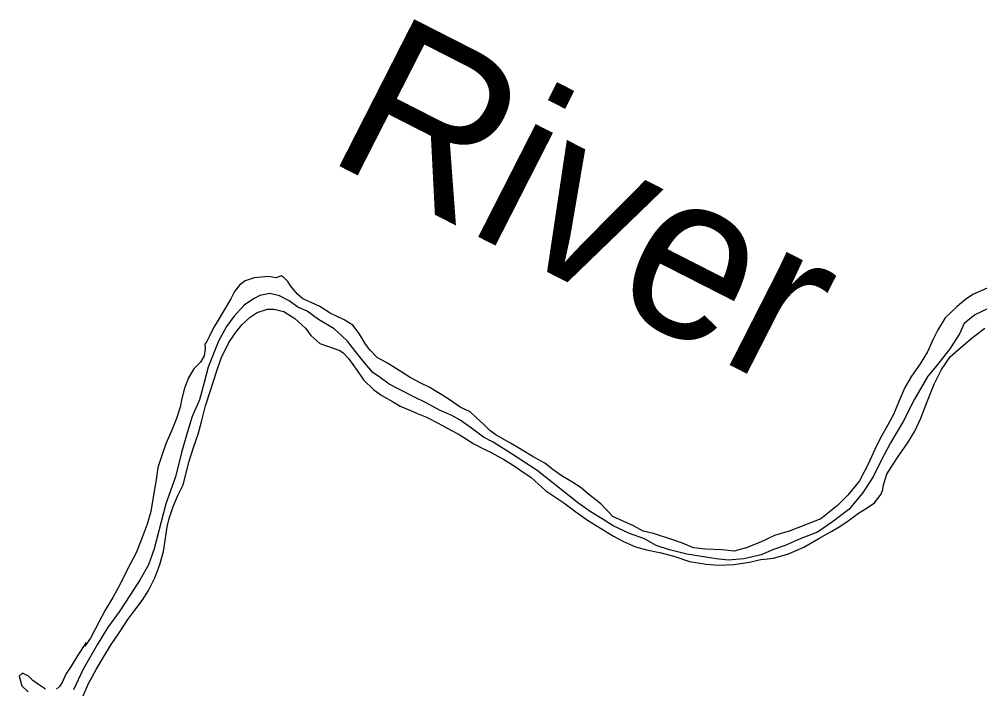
# Model space of a CAD drawing. Extents: x -939622 to -934222, y 1383701 to 1385301.
# Drawn here: x -936382.52 to -936373.29, y 1384651.59 to 1384658.03 of the extents above; entities that cross this region are included whole.
import ezdxf

# ---------------------------------------------------------------- set-up
doc = ezdxf.new("R2010")
doc.units = 0
for name, color, linetype in [('2', 7, 'Continuous'), ('9', 7, 'Continuous'), ('Level 2', 7, 'Continuous'), ('Level 9', 7, 'Continuous')]:
    doc.layers.add(name, color=color, linetype=linetype)

msp = doc.modelspace()

# ---------------------------------------------------------------- linework, layer by layer
at = {"layer": '2'}
for points in [[(-936379.2898, 1384654.8317), (-936379.3676, 1384654.9317), (-936379.4229, 1384654.9813), (-936379.4968, 1384655.0484), (-936379.6463, 1384655.1404), (-936379.7565, 1384655.2184), (-936379.8446, 1384655.258), (-936379.9273, 1384655.3188), (-936380.0216, 1384655.3673), (-936380.1152, 1384655.3887), (-936380.2107, 1384655.3709), (-936380.2698, 1384655.3391), (-936380.361, 1384655.2763), (-936380.46, 1384655.1681), (-936380.5324, 1384655.0727), (-936380.6064, 1384654.9322), (-936380.7074, 1384654.6795), (-936380.7453, 1384654.534), (-936380.7917, 1384654.3672), (-936380.8622, 1384654.2057), (-936380.9088, 1384654.0509), (-936380.9635, 1384653.8597), (-936381.02, 1384653.6264), (-936381.1148, 1384653.3679), (-936381.2257, 1384652.9344), (-936381.2815, 1384652.7824), (-936381.3615, 1384652.6417), (-936381.4592, 1384652.4854), (-936381.5628, 1384652.329), (-936381.6755, 1384652.1753), (-936381.773, 1384652.013), (-936381.9132, 1384651.7712), (-936382.0009, 1384651.5791)], [(-936373.141, 1384655.2763), (-936373.3364, 1384655.1834), (-936373.439, 1384655.0992), (-936373.4843, 1384655.0017), (-936373.5792, 1384654.8575), (-936373.7067, 1384654.6944), (-936373.7909, 1384654.5956), (-936373.9167, 1384654.3724), (-936374.0277, 1384654.1585), (-936374.148, 1384653.9535), (-936374.2363, 1384653.7854), (-936374.3131, 1384653.6328), (-936374.4165, 1384653.4703), (-936374.5501, 1384653.313), (-936374.7058, 1384653.1942), (-936374.8501, 1384653.0968), (-936375.0162, 1384653.0318), (-936375.1614, 1384652.9674), (-936375.2713, 1384652.9282), (-936375.3929, 1384652.8765), (-936375.5568, 1384652.8387), (-936375.7094, 1384652.8253), (-936375.8238, 1384652.8401), (-936376.1069, 1384652.8831), (-936376.2731, 1384652.9264), (-936376.4003, 1384652.9679), (-936376.513, 1384653.0309), (-936376.6555, 1384653.084), (-936376.8135, 1384653.1576), (-936376.9203, 1384653.2238), (-936377.0271, 1384653.2869), (-936377.1434, 1384653.3708), (-936377.5452, 1384653.6872), (-936377.7743, 1384653.8371), (-936377.9667, 1384653.961), (-936378.0611, 1384654.0094), (-936378.1744, 1384654.0934), (-936378.2845, 1384654.1715), (-936378.3638, 1384654.2174), (-936378.4822, 1384654.2681), (-936378.6102, 1384654.3397), (-936378.7317, 1384654.3963), (-936378.8626, 1384654.4648), (-936378.9661, 1384654.519), (-936379.0549, 1384654.5826), (-936379.1252, 1384654.6288), (-936379.2027, 1384654.7198), (-936379.2898, 1384654.8317)]]:
    msp.add_lwpolyline(points, dxfattribs=at)
at = {"layer": '9'}
for points in [[(-936378.9837, 1384654.7201), (-936379.0812, 1384654.7745), (-936379.1523, 1384654.8476), (-936379.1957, 1384654.9006), (-936379.2305, 1384654.9627), (-936379.265, 1384655.0189), (-936379.3178, 1384655.0836), (-936379.4002, 1384655.1354), (-936379.534, 1384655.2008), (-936379.6348, 1384655.2641), (-936379.7107, 1384655.298), (-936379.7958, 1384655.3377), (-936379.848, 1384655.3813), (-936379.8792, 1384655.4225), (-936379.9163, 1384655.4636), (-936379.9415, 1384655.505), (-936379.9754, 1384655.5401), (-936380.0059, 1384655.5573), (-936380.0534, 1384655.5409), (-936380.1257, 1384655.5508), (-936380.2664, 1384655.5408), (-936380.3526, 1384655.5112), (-936380.4054, 1384655.4676), (-936380.4547, 1384655.409), (-936380.4888, 1384655.3388), (-936380.6206, 1384655.1183), (-936380.6522, 1384655.0663), (-936380.6975, 1384654.9717), (-936380.7203, 1384654.9289), (-936380.7376, 1384654.9013), (-936380.7364, 1384654.8592), (-936380.7464, 1384654.7898), (-936380.7807, 1384654.7286), (-936380.845, 1384654.6666), (-936380.8965, 1384654.5778), (-936380.9358, 1384654.4804), (-936380.96, 1384654.3804), (-936380.9757, 1384654.2957), (-936381.0116, 1384654.1863), (-936381.0565, 1384654.0767), (-936381.1128, 1384653.9427), (-936381.1544, 1384653.8211), (-936381.1905, 1384653.7178), (-936381.2082, 1384653.5969), (-936381.2311, 1384653.4518), (-936381.2597, 1384653.2945), (-936381.2924, 1384653.1732), (-936381.3428, 1384653.0454), (-936381.3986, 1384652.8964), (-936381.4785, 1384652.7466), (-936381.5523, 1384652.5971), (-936381.6237, 1384652.4686), (-936381.6983, 1384652.3461), (-936381.758, 1384652.2301), (-936381.8378, 1384652.0773), (-936381.8926, 1384652.0005), (-936381.8786, 1384652.034), (-936381.9592, 1384651.9143), (-936382.0252, 1384651.8071), (-936382.0741, 1384651.7305), (-936382.108, 1384651.6573), (-936382.1368, 1384651.6113), (-936382.1661, 1384651.5864)], [(-936373.2205, 1384655.4395), (-936373.3509, 1384655.3816), (-936373.4245, 1384655.3344), (-936373.5065, 1384655.2628), (-936373.6235, 1384655.1541), (-936373.6952, 1384655.0347), (-936373.7378, 1384654.9492), (-936373.7914, 1384654.8273), (-936373.8632, 1384654.7139), (-936373.9469, 1384654.5942), (-936374.0099, 1384654.487), (-936374.0691, 1384654.3499), (-936374.1167, 1384654.2312), (-936374.1767, 1384654.1212), (-936374.2309, 1384654.0233), (-936374.2822, 1384653.9255), (-936374.3613, 1384653.7487), (-936374.4468, 1384653.5898), (-936374.557, 1384653.4512), (-936374.6562, 1384653.3521), (-936374.8176, 1384653.2241), (-936375.1113, 1384653.1073), (-936375.2631, 1384653.0638), (-936375.3963, 1384652.9998), (-936375.5357, 1384652.9446), (-936375.6518, 1384652.9112), (-936375.7692, 1384652.9259), (-936375.9253, 1384652.9304), (-936376.0427, 1384652.9451), (-936376.1489, 1384652.9902), (-936376.2488, 1384653.0234), (-936376.4274, 1384653.0815), (-936376.5241, 1384653.1058), (-936376.6185, 1384653.1572), (-936376.8159, 1384653.2448), (-936376.9333, 1384653.3678), (-936377.0499, 1384653.4608), (-936377.1206, 1384653.5219), (-936377.2122, 1384653.5795), (-936377.3129, 1384653.6398), (-936377.3925, 1384653.6977), (-936377.4721, 1384653.7586), (-936377.5757, 1384653.8158), (-936377.713, 1384653.8991), (-936377.8015, 1384653.9507), (-936377.8593, 1384653.9821), (-936377.9417, 1384654.0309), (-936377.9998, 1384654.0714), (-936378.0646, 1384654.1357), (-936378.1262, 1384654.1941), (-936378.1878, 1384654.2525), (-936378.2851, 1384654.2979), (-936378.3921, 1384654.37), (-936378.4623, 1384654.4161), (-936378.5813, 1384654.4879), (-936378.6634, 1384654.5277), (-936378.7669, 1384654.5819), (-936378.8463, 1384654.6338), (-936378.9837, 1384654.7201)], [(-936381.1706, 1384652.7856), (-936381.138, 1384652.9099), (-936381.12, 1384653.0157), (-936381.1026, 1384653.1456), (-936381.0809, 1384653.2275), (-936381.0479, 1384653.3337), (-936381.0028, 1384653.4403), (-936380.9489, 1384653.5502), (-936380.9217, 1384653.6503), (-936380.892, 1384653.7685), (-936380.8451, 1384653.9173), (-936380.8034, 1384654.0359), (-936380.7708, 1384654.1572), (-936380.733, 1384654.3087), (-936380.6805, 1384654.4667), (-936380.6309, 1384654.6276), (-936380.5808, 1384654.7674), (-936380.507, 1384654.917), (-936380.4379, 1384655.0213), (-936380.3799, 1384655.0922), (-936380.3038, 1384655.1606), (-936380.2361, 1384655.2076), (-936380.138, 1384655.2375), (-936380.075, 1384655.2394), (-936379.9814, 1384655.215), (-936379.8746, 1384655.1488), (-936379.77, 1384655.0556), (-936379.72, 1384654.9848), (-936379.6339, 1384654.909), (-936379.5612, 1384654.884), (-936379.4401, 1384654.8424), (-936379.4094, 1384654.8192), (-936379.3569, 1384654.7635), (-936379.2757, 1384654.6485), (-936379.2132, 1384654.56), (-936379.1146, 1384654.4636), (-936379.038, 1384654.4086), (-936378.9345, 1384654.3514), (-936378.8612, 1384654.3054), (-936378.7702, 1384654.2689), (-936378.7033, 1384654.2377), (-936378.6093, 1384654.2013), (-936378.4967, 1384654.1413), (-936378.3688, 1384654.0728), (-936378.2957, 1384654.0328), (-936378.1522, 1384653.9436), (-936378.0609, 1384653.8951), (-936377.9819, 1384653.8582), (-936377.866, 1384653.7924), (-936377.7654, 1384653.7321), (-936377.7012, 1384653.6888), (-936377.6033, 1384653.6194), (-936377.4618, 1384653.4941), (-936377.2875, 1384653.3757), (-936377.1742, 1384653.2917), (-936377.0609, 1384653.2107), (-936376.9358, 1384653.1331), (-936376.8107, 1384653.0584), (-936376.7163, 1384653.007), (-936376.5978, 1384652.9532), (-936376.4951, 1384652.9261), (-936376.3533, 1384652.8971), (-936376.2203, 1384652.8618), (-936376.081, 1384652.8146), (-936375.9214, 1384652.7891), (-936375.798, 1384652.7776), (-936375.6543, 1384652.7848), (-936375.5049, 1384652.8071), (-936375.4245, 1384652.8275), (-936375.3946, 1384652.8314), (-936375.3587, 1384652.8354), (-936375.272, 1384652.8469), (-936375.1292, 1384652.8871), (-936374.981, 1384652.9516), (-936374.8363, 1384653.034), (-936374.7123, 1384653.1037), (-936374.6356, 1384653.1511), (-936374.5561, 1384653.2045), (-936374.4561, 1384653.2766), (-936374.3736, 1384653.3301), (-936374.3029, 1384653.3773), (-936374.2363, 1384653.4605), (-936374.2225, 1384653.506), (-936374.2148, 1384653.5513), (-936374.1846, 1384653.6515), (-936374.1301, 1384653.7403), (-936374.0754, 1384653.8232), (-936373.9859, 1384653.9491), (-936373.9142, 1384654.0655), (-936373.8576, 1384654.1905), (-936373.7989, 1384654.3427), (-936373.7288, 1384654.5192), (-936373.6577, 1384654.6597), (-936373.5741, 1384654.7794), (-936373.4687, 1384654.8727), (-936373.3603, 1384654.9661), (-936373.2428, 1384655.0567)], [(-936381.9177, 1384651.5003), (-936381.8586, 1384651.6404), (-936381.7844, 1384651.7749), (-936381.7127, 1384651.8943), (-936381.6411, 1384652.0168), (-936381.5632, 1384652.1273), (-936381.4798, 1384652.2561), (-936381.4133, 1384652.3453), (-936381.3409, 1384652.4376), (-936381.2806, 1384652.5357), (-936381.221, 1384652.6577), (-936381.1706, 1384652.7856)], [(-936382.271, 1384651.5864), (-936382.3383, 1384651.6326), (-936382.3934, 1384651.6702), (-936382.4335, 1384651.7111), (-936382.4913, 1384651.7396), (-936382.5235, 1384651.7115), (-936382.4969, 1384651.619), (-936382.4383, 1384651.5605)]]:
    msp.add_lwpolyline(points, dxfattribs=at)
at = {"layer": 'Level 2'}
for points in [[(-936379.2898, 1384654.8317), (-936379.3676, 1384654.9317), (-936379.4229, 1384654.9813), (-936379.4968, 1384655.0484), (-936379.6463, 1384655.1404), (-936379.7565, 1384655.2184), (-936379.8446, 1384655.258), (-936379.9273, 1384655.3188), (-936380.0216, 1384655.3673), (-936380.1152, 1384655.3887), (-936380.2107, 1384655.3709), (-936380.2698, 1384655.3391), (-936380.361, 1384655.2763), (-936380.46, 1384655.1681), (-936380.5324, 1384655.0727), (-936380.6064, 1384654.9322), (-936380.7074, 1384654.6795), (-936380.7453, 1384654.534), (-936380.7917, 1384654.3672), (-936380.8622, 1384654.2057), (-936380.9088, 1384654.0509), (-936380.9635, 1384653.8597), (-936381.02, 1384653.6264), (-936381.1148, 1384653.3679), (-936381.2257, 1384652.9344), (-936381.2815, 1384652.7824), (-936381.3615, 1384652.6417), (-936381.4592, 1384652.4854), (-936381.5628, 1384652.329), (-936381.6755, 1384652.1753), (-936381.773, 1384652.013), (-936381.9132, 1384651.7712), (-936382.0009, 1384651.5791)], [(-936373.141, 1384655.2763), (-936373.3364, 1384655.1834), (-936373.439, 1384655.0992), (-936373.4843, 1384655.0017), (-936373.5792, 1384654.8575), (-936373.7067, 1384654.6944), (-936373.7909, 1384654.5956), (-936373.9167, 1384654.3724), (-936374.0277, 1384654.1585), (-936374.148, 1384653.9535), (-936374.2363, 1384653.7854), (-936374.3131, 1384653.6328), (-936374.4165, 1384653.4703), (-936374.5501, 1384653.313), (-936374.7058, 1384653.1942), (-936374.8501, 1384653.0968), (-936375.0162, 1384653.0318), (-936375.1614, 1384652.9674), (-936375.2713, 1384652.9282), (-936375.3929, 1384652.8765), (-936375.5568, 1384652.8387), (-936375.7094, 1384652.8253), (-936375.8238, 1384652.8401), (-936376.1069, 1384652.8831), (-936376.2731, 1384652.9264), (-936376.4003, 1384652.9679), (-936376.513, 1384653.0309), (-936376.6555, 1384653.084), (-936376.8135, 1384653.1576), (-936376.9203, 1384653.2238), (-936377.0271, 1384653.2869), (-936377.1434, 1384653.3708), (-936377.5452, 1384653.6872), (-936377.7743, 1384653.8371), (-936377.9667, 1384653.961), (-936378.0611, 1384654.0094), (-936378.1744, 1384654.0934), (-936378.2845, 1384654.1715), (-936378.3638, 1384654.2174), (-936378.4822, 1384654.2681), (-936378.6102, 1384654.3397), (-936378.7317, 1384654.3963), (-936378.8626, 1384654.4648), (-936378.9661, 1384654.519), (-936379.0549, 1384654.5826), (-936379.1252, 1384654.6288), (-936379.2027, 1384654.7198), (-936379.2898, 1384654.8317)]]:
    msp.add_lwpolyline(points, dxfattribs=at)
at = {"layer": 'Level 9'}
for points in [[(-936378.9837, 1384654.7201), (-936379.0812, 1384654.7745), (-936379.1523, 1384654.8476), (-936379.1957, 1384654.9006), (-936379.2305, 1384654.9627), (-936379.265, 1384655.0189), (-936379.3178, 1384655.0836), (-936379.4002, 1384655.1354), (-936379.534, 1384655.2008), (-936379.6348, 1384655.2641), (-936379.7107, 1384655.298), (-936379.7958, 1384655.3377), (-936379.848, 1384655.3813), (-936379.8792, 1384655.4225), (-936379.9163, 1384655.4636), (-936379.9415, 1384655.505), (-936379.9754, 1384655.5401), (-936380.0059, 1384655.5573), (-936380.0534, 1384655.5409), (-936380.1257, 1384655.5508), (-936380.2664, 1384655.5408), (-936380.3526, 1384655.5112), (-936380.4054, 1384655.4676), (-936380.4547, 1384655.409), (-936380.4888, 1384655.3388), (-936380.6206, 1384655.1183), (-936380.6522, 1384655.0663), (-936380.6975, 1384654.9717), (-936380.7203, 1384654.9289), (-936380.7376, 1384654.9013), (-936380.7364, 1384654.8592), (-936380.7464, 1384654.7898), (-936380.7807, 1384654.7286), (-936380.845, 1384654.6666), (-936380.8965, 1384654.5778), (-936380.9358, 1384654.4804), (-936380.96, 1384654.3804), (-936380.9757, 1384654.2957), (-936381.0116, 1384654.1863), (-936381.0565, 1384654.0767), (-936381.1128, 1384653.9427), (-936381.1544, 1384653.8211), (-936381.1905, 1384653.7178), (-936381.2082, 1384653.5969), (-936381.2311, 1384653.4518), (-936381.2597, 1384653.2945), (-936381.2924, 1384653.1732), (-936381.3428, 1384653.0454), (-936381.3986, 1384652.8964), (-936381.4785, 1384652.7466), (-936381.5523, 1384652.5971), (-936381.6237, 1384652.4686), (-936381.6983, 1384652.3461), (-936381.758, 1384652.2301), (-936381.8378, 1384652.0773), (-936381.8926, 1384652.0005), (-936381.8786, 1384652.034), (-936381.9592, 1384651.9143), (-936382.0252, 1384651.8071), (-936382.0741, 1384651.7305), (-936382.108, 1384651.6573), (-936382.1368, 1384651.6113), (-936382.1661, 1384651.5864)], [(-936373.2205, 1384655.4395), (-936373.3509, 1384655.3816), (-936373.4245, 1384655.3344), (-936373.5065, 1384655.2628), (-936373.6235, 1384655.1541), (-936373.6952, 1384655.0347), (-936373.7378, 1384654.9492), (-936373.7914, 1384654.8273), (-936373.8632, 1384654.7139), (-936373.9469, 1384654.5942), (-936374.0099, 1384654.487), (-936374.0691, 1384654.3499), (-936374.1167, 1384654.2312), (-936374.1767, 1384654.1212), (-936374.2309, 1384654.0233), (-936374.2822, 1384653.9255), (-936374.3613, 1384653.7487), (-936374.4468, 1384653.5898), (-936374.557, 1384653.4512), (-936374.6562, 1384653.3521), (-936374.8176, 1384653.2241), (-936375.1113, 1384653.1073), (-936375.2631, 1384653.0638), (-936375.3963, 1384652.9998), (-936375.5357, 1384652.9446), (-936375.6518, 1384652.9112), (-936375.7692, 1384652.9259), (-936375.9253, 1384652.9304), (-936376.0427, 1384652.9451), (-936376.1489, 1384652.9902), (-936376.2488, 1384653.0234), (-936376.4274, 1384653.0815), (-936376.5241, 1384653.1058), (-936376.6185, 1384653.1572), (-936376.8159, 1384653.2448), (-936376.9333, 1384653.3678), (-936377.0499, 1384653.4608), (-936377.1206, 1384653.5219), (-936377.2122, 1384653.5795), (-936377.3129, 1384653.6398), (-936377.3925, 1384653.6977), (-936377.4721, 1384653.7586), (-936377.5757, 1384653.8158), (-936377.713, 1384653.8991), (-936377.8015, 1384653.9507), (-936377.8593, 1384653.9821), (-936377.9417, 1384654.0309), (-936377.9998, 1384654.0714), (-936378.0646, 1384654.1357), (-936378.1262, 1384654.1941), (-936378.1878, 1384654.2525), (-936378.2851, 1384654.2979), (-936378.3921, 1384654.37), (-936378.4623, 1384654.4161), (-936378.5813, 1384654.4879), (-936378.6634, 1384654.5277), (-936378.7669, 1384654.5819), (-936378.8463, 1384654.6338), (-936378.9837, 1384654.7201)], [(-936381.1706, 1384652.7856), (-936381.138, 1384652.9099), (-936381.12, 1384653.0157), (-936381.1026, 1384653.1456), (-936381.0809, 1384653.2275), (-936381.0479, 1384653.3337), (-936381.0028, 1384653.4403), (-936380.9489, 1384653.5502), (-936380.9217, 1384653.6503), (-936380.892, 1384653.7685), (-936380.8451, 1384653.9173), (-936380.8034, 1384654.0359), (-936380.7708, 1384654.1572), (-936380.733, 1384654.3087), (-936380.6805, 1384654.4667), (-936380.6309, 1384654.6276), (-936380.5808, 1384654.7674), (-936380.507, 1384654.917), (-936380.4379, 1384655.0213), (-936380.3799, 1384655.0922), (-936380.3038, 1384655.1606), (-936380.2361, 1384655.2076), (-936380.138, 1384655.2375), (-936380.075, 1384655.2394), (-936379.9814, 1384655.215), (-936379.8746, 1384655.1488), (-936379.77, 1384655.0556), (-936379.72, 1384654.9848), (-936379.6339, 1384654.909), (-936379.5612, 1384654.884), (-936379.4401, 1384654.8424), (-936379.4094, 1384654.8192), (-936379.3569, 1384654.7635), (-936379.2757, 1384654.6485), (-936379.2132, 1384654.56), (-936379.1146, 1384654.4636), (-936379.038, 1384654.4086), (-936378.9345, 1384654.3514), (-936378.8612, 1384654.3054), (-936378.7702, 1384654.2689), (-936378.7033, 1384654.2377), (-936378.6093, 1384654.2013), (-936378.4967, 1384654.1413), (-936378.3688, 1384654.0728), (-936378.2957, 1384654.0328), (-936378.1522, 1384653.9436), (-936378.0609, 1384653.8951), (-936377.9819, 1384653.8582), (-936377.866, 1384653.7924), (-936377.7654, 1384653.7321), (-936377.7012, 1384653.6888), (-936377.6033, 1384653.6194), (-936377.4618, 1384653.4941), (-936377.2875, 1384653.3757), (-936377.1742, 1384653.2917), (-936377.0609, 1384653.2107), (-936376.9358, 1384653.1331), (-936376.8107, 1384653.0584), (-936376.7163, 1384653.007), (-936376.5978, 1384652.9532), (-936376.4951, 1384652.9261), (-936376.3533, 1384652.8971), (-936376.2203, 1384652.8618), (-936376.081, 1384652.8146), (-936375.9214, 1384652.7891), (-936375.798, 1384652.7776), (-936375.6543, 1384652.7848), (-936375.5049, 1384652.8071), (-936375.4245, 1384652.8275), (-936375.3946, 1384652.8314), (-936375.3587, 1384652.8354), (-936375.272, 1384652.8469), (-936375.1292, 1384652.8871), (-936374.981, 1384652.9516), (-936374.8363, 1384653.034), (-936374.7123, 1384653.1037), (-936374.6356, 1384653.1511), (-936374.5561, 1384653.2045), (-936374.4561, 1384653.2766), (-936374.3736, 1384653.3301), (-936374.3029, 1384653.3773), (-936374.2363, 1384653.4605), (-936374.2225, 1384653.506), (-936374.2148, 1384653.5513), (-936374.1846, 1384653.6515), (-936374.1301, 1384653.7403), (-936374.0754, 1384653.8232), (-936373.9859, 1384653.9491), (-936373.9142, 1384654.0655), (-936373.8576, 1384654.1905), (-936373.7989, 1384654.3427), (-936373.7288, 1384654.5192), (-936373.6577, 1384654.6597), (-936373.5741, 1384654.7794), (-936373.4687, 1384654.8727), (-936373.3603, 1384654.9661), (-936373.2428, 1384655.0567)], [(-936381.9177, 1384651.5003), (-936381.8586, 1384651.6404), (-936381.7844, 1384651.7749), (-936381.7127, 1384651.8943), (-936381.6411, 1384652.0168), (-936381.5632, 1384652.1273), (-936381.4798, 1384652.2561), (-936381.4133, 1384652.3453), (-936381.3409, 1384652.4376), (-936381.2806, 1384652.5357), (-936381.221, 1384652.6577), (-936381.1706, 1384652.7856)], [(-936382.271, 1384651.5864), (-936382.3383, 1384651.6326), (-936382.3934, 1384651.6702), (-936382.4335, 1384651.7111), (-936382.4913, 1384651.7396), (-936382.5235, 1384651.7115), (-936382.4969, 1384651.619), (-936382.4383, 1384651.5605)]]:
    msp.add_lwpolyline(points, dxfattribs=at)

# ---------------------------------------------------------------- texts
msp.add_text('River', height=1.584, rotation=333, dxfattribs=at).set_placement((-936379.6004, 1384656.6925))

doc.saveas('drawing.dxf')
